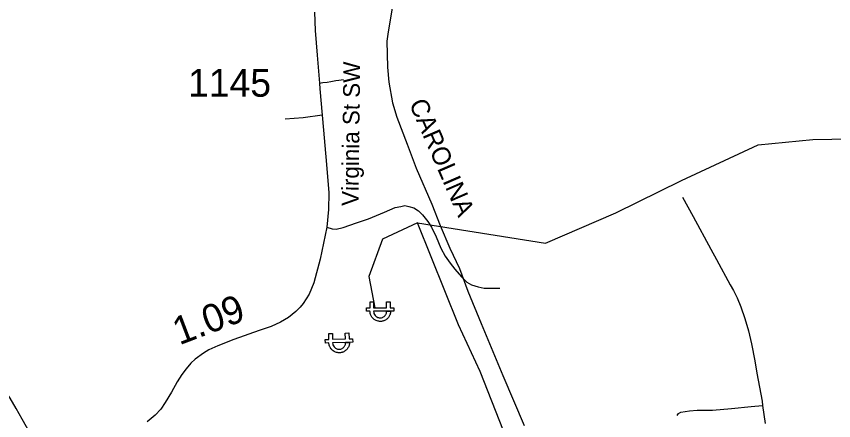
# Model space of a CAD drawing. Extents: x 1159738 to 1321356, y 736314 to 882035.
# Drawn here: x 1242668 to 1246333, y 788278 to 790090 of the extents above; entities that cross this region are included whole.
import ezdxf

# ---------------------------------------------------------------- set-up
doc = ezdxf.new("R2010")
doc.units = 0
for name, color, linetype in [('Exist Railroad Mainline', 7, 'Continuous'), ('Exist Railroad Mainline Label', 7, 'Continuous'), ('Exist Road Non-System Type 51', 7, 'Continuous'), ('Exist Road Secondary Mileage Hundredths English Label', 7, 'Continuous'), ('Exist Road Secondary Type 51 Attributed', 7, 'Continuous'), ('Exist Road Secondary Type 51 Label', 7, 'Continuous'), ('Exist Road Secondary Type 51 Number Label', 7, 'Continuous'), ('Exist Utilities Electrical Power Substation CELL', 7, 'Continuous'), ('Exist Utilities Electrical Transmission Line', 7, 'Continuous')]:
    doc.layers.add(name, color=color, linetype=linetype)

msp = doc.modelspace()

# ---------------------------------------------------------------- linework, layer by layer
at = {"layer": 'Exist Railroad Mainline'}
msp.add_lwpolyline([(1244360.7, 790173.6), (1244334, 790010.4), (1244329.8, 789978.2), (1244331.6, 789861.9), (1244337.8, 789795.3), (1244354.4, 789702.3), (1244374.8, 789638), (1244419.9, 789517.1), (1244460.6, 789409.5), (1244530.9, 789248), (1244568, 789152.7), (1244612.4, 789050.4), (1244655, 788960.1), (1244693.3, 788857.7), (1244752.5, 788713.3), (1244850.1, 788480.1), (1244945.8, 788255.9)], dxfattribs=at)
at = {"layer": 'Exist Road Non-System Type 51'}
for points in [[(1244027.4, 789790.5), (1244042.1, 789793.3), (1244061.2, 789794.3), (1244077.6, 789797.1), (1244100, 789802), (1244114.2, 789803.1), (1244135, 789806.4)], [(1244038.8, 789647), (1243954, 789635), (1243873.3, 789628.1)], [(1245655.5, 789279), (1245702.6, 789193.1), (1245782.7, 789046.4), (1245808.3, 789000), (1245869, 788886.9), (1245883.9, 788860.1), (1245900.4, 788827.6), (1245916.9, 788788.3), (1245935.3, 788735.3), (1245951.3, 788680.5), (1245964, 788621.7), (1245979.5, 788545.2), (1245988.7, 788490.8), (1246012, 788365.3), (1246013.8, 788344.8), (1246025.5, 788264)], [(1244060.9, 789144.8), (1244084.7, 789136.9), (1244102.6, 789135.9), (1244132.8, 789143.3), (1244193.1, 789163.4), (1244247.6, 789181.9), (1244319, 789212.6), (1244367.1, 789232.2), (1244392, 789237), (1244410.5, 789241.2), (1244427.9, 789238), (1244450.4, 789230.7), (1244471.1, 789218.5), (1244489, 789200.5), (1244513.4, 789169.8), (1244530.3, 789145.4), (1244550.4, 789101), (1244571.6, 789050.7), (1244590.5, 789014.3), (1244612.7, 788983.6), (1244634.9, 788956.6), (1244663.5, 788922.8), (1244673, 788913.8), (1244687.8, 788897.9), (1244709.5, 788886.2), (1244738.6, 788877.2), (1244765.6, 788871.9), (1244786, 788871), (1244807.2, 788871), (1244836.8, 788871)], [(1243043.8, 787924), (1243011, 787941.7), (1242942.6, 787984.9), (1242902.2, 788012.3), (1242865.5, 788041.2), (1242833.4, 788071.4), (1242811.8, 788093.9), (1242788.5, 788123.6), (1242769.5, 788152.5), (1242733.2, 788215.2), (1242694.2, 788284.1), (1242666.4, 788331.2), (1242639.4, 788377.7), (1242613.9, 788419.6), (1242590.2, 788458.2)], [(1245631.3, 788300.9), (1245637.5, 788310.2), (1245647.4, 788315.7), (1245686.3, 788321.3), (1245721.5, 788323.8), (1245789.5, 788324.4), (1245875.4, 788331.2), (1245963.1, 788341.1), (1246013.8, 788344.8)]]:
    msp.add_lwpolyline(points, dxfattribs=at)
at = {"layer": 'Exist Road Secondary Type 51 Attributed'}
msp.add_lwpolyline([(1244005.5, 790108.2), (1244008.3, 790026), (1244017.1, 789915.1), (1244027.4, 789790.5), (1244029.4, 789764.7), (1244038.8, 789647), (1244040.7, 789630.4), (1244059.4, 789425.9), (1244068.7, 789298.5), (1244068.2, 789224.1), (1244060.9, 789144.8), (1244030.5, 789001.2), (1244001.4, 788895.8), (1243981.7, 788844.7), (1243954, 788803.1), (1243941, 788785.8), (1243920.8, 788766.1), (1243887.8, 788739.5), (1243853.1, 788719), (1243810.8, 788699.8), (1243757.2, 788681.6), (1243643, 788640.7), (1243570.8, 788613.2), (1243531.6, 788594.6), (1243506.5, 788579.9), (1243470.1, 788552.8), (1243450.9, 788534.6), (1243429.3, 788510.1), (1243410.1, 788484.1), (1243389, 788451.6), (1243363.9, 788405.8), (1243335.9, 788359.2), (1243315.2, 788328.7), (1243290.2, 788302.3), (1243254.3, 788271.7)], dxfattribs=at)
at = {"layer": 'Exist Utilities Electrical Power Substation CELL'}
for points in [[(1244237.9, 788783.5), (1244253.9, 788783.5), (1244253.9, 788809.9), (1244270.1, 788809.9), (1244270.1, 788783.5), (1244328.2, 788783.5), (1244328.2, 788809.9), (1244344.5, 788809.9), (1244344.5, 788783.5), (1244360.5, 788783.5), (1244360.5, 788767.6), (1244344.5, 788767.6), (1244328.2, 788767.6), (1244270.1, 788767.6), (1244270.7, 788762.5), (1244271.7, 788758.1), (1244273.7, 788753.5), (1244276.7, 788749.1), (1244280.5, 788745.1), (1244282.7, 788743.5), (1244285.2, 788742.1), (1244288.3, 788740.4), (1244291.7, 788739.3), (1244295.6, 788738.6), (1244298.6, 788738.3), (1244302, 788738.5), (1244305.9, 788739), (1244309.4, 788740.1), (1244311.9, 788741), (1244314.6, 788742.5), (1244317.4, 788744.5), (1244320, 788746.7), (1244322.2, 788749.2), (1244323.9, 788751.6), (1244325, 788753.5), (1244326.2, 788755.8), (1244327.3, 788758.7), (1244327.7, 788760.5), (1244328.3, 788763.5), (1244328.5, 788765.9), (1244328.6, 788767.6), (1244346.3, 788767.6), (1244346.1, 788764.7), (1244345.8, 788762.5), (1244345.4, 788759.8), (1244344.7, 788757.1), (1244343.9, 788754), (1244343, 788751.4), (1244341.9, 788748.8), (1244340.4, 788745.9), (1244338.5, 788743), (1244336.5, 788740), (1244334.4, 788737.5), (1244332.2, 788735.3), (1244329.2, 788732.7), (1244326.1, 788730.3), (1244322.7, 788728.2), (1244319.1, 788726.4), (1244316.3, 788725.2), (1244313.7, 788724.4), (1244311.2, 788723.7), (1244308, 788723), (1244305, 788722.6), (1244302.2, 788722.3), (1244298.6, 788722.3), (1244296.1, 788722.5), (1244293.3, 788722.8), (1244290.3, 788723.4), (1244286.4, 788724.3), (1244282.2, 788725.8), (1244278.6, 788727.5), (1244275.7, 788729.2), (1244272.2, 788731.4), (1244269.7, 788733.6), (1244268.1, 788734.9), (1244266.1, 788737), (1244264.5, 788738.8), (1244262.3, 788741.5), (1244260, 788745), (1244258.5, 788748), (1244257.2, 788750.8), (1244256.3, 788753.4), (1244254.9, 788757.6), (1244254.3, 788761.2), (1244253.9, 788764.3), (1244253.6, 788767.5), (1244237.9, 788767.6)], [(1244053.3, 788641.1), (1244069.3, 788641.6), (1244068.6, 788668), (1244084.9, 788668.4), (1244085.6, 788642), (1244143.7, 788643.6), (1244142.9, 788670), (1244159.2, 788670.5), (1244159.9, 788644.1), (1244175.9, 788644.5), (1244176.4, 788628.6), (1244160.4, 788628.2), (1244144.1, 788627.7), (1244086, 788626.1), (1244086.7, 788621), (1244087.8, 788616.7), (1244089.9, 788612.1), (1244093.1, 788607.8), (1244097.1, 788603.9), (1244099.2, 788602.4), (1244101.8, 788601.1), (1244104.9, 788599.5), (1244108.4, 788598.5), (1244112.3, 788597.8), (1244115.3, 788597.7), (1244118.7, 788597.9), (1244122.6, 788598.6), (1244126.1, 788599.7), (1244128.5, 788600.7), (1244131.2, 788602.3), (1244133.9, 788604.3), (1244136.4, 788606.7), (1244138.5, 788609.2), (1244140.2, 788611.6), (1244141.2, 788613.6), (1244142.4, 788615.9), (1244143.4, 788618.8), (1244143.7, 788620.6), (1244144.3, 788623.7), (1244144.4, 788626), (1244144.5, 788627.7), (1244162.2, 788628.2), (1244162, 788625.4), (1244161.8, 788623.2), (1244161.5, 788620.5), (1244160.8, 788617.7), (1244160.1, 788614.6), (1244159.3, 788612), (1244158.3, 788609.3), (1244156.9, 788606.4), (1244155.1, 788603.4), (1244153.1, 788600.4), (1244151.1, 788597.9), (1244148.9, 788595.6), (1244146.1, 788592.9), (1244143, 788590.4), (1244139.6, 788588.2), (1244136.1, 788586.3), (1244133.4, 788585), (1244130.8, 788584.1), (1244128.3, 788583.4), (1244125.2, 788582.6), (1244122.1, 788582.1), (1244119.3, 788581.8), (1244115.7, 788581.7), (1244113.2, 788581.7), (1244110.4, 788582), (1244107.4, 788582.5), (1244103.5, 788583.3), (1244099.3, 788584.7), (1244095.6, 788586.3), (1244092.6, 788587.9), (1244089.1, 788590), (1244086.5, 788592.2), (1244084.9, 788593.4), (1244082.9, 788595.4), (1244081.2, 788597.2), (1244078.9, 788599.8), (1244076.6, 788603.3), (1244074.9, 788606.3), (1244073.6, 788609), (1244072.5, 788611.5), (1244071.1, 788615.7), (1244070.3, 788619.3), (1244069.9, 788622.4), (1244069.6, 788625.6), (1244053.8, 788625.2)]]:
    msp.add_lwpolyline(points, close=True, dxfattribs=at)
at = {"layer": 'Exist Utilities Electrical Transmission Line'}
for points in [[(1244466.3, 789164.7), (1245041, 789072.4), (1245356.3, 789209.5), (1245650.5, 789353.6), (1245994.8, 789514), (1246239.4, 789537.6), (1246662.3, 789545), (1247221.2, 789545), (1247608.3, 789546.6), (1247945.5, 789542.2), (1248201.9, 789468.5), (1248555, 789358.1), (1248974.2, 789232.7), (1249256.9, 789146.3), (1249485.2, 789016.5)], [(1242717, 784374.8), (1243528.2, 785365.7), (1244020.9, 786094.7), (1244312.7, 786590.9), (1244719, 787201.2), (1244820.7, 787338), (1244984.4, 787582.5), (1245018.7, 787664.6), (1244904.7, 788099.4), (1244747.2, 788498.4), (1244651.1, 788706.2), (1244466.3, 789164.7), (1244310.1, 789091), (1244248.4, 788923.7), (1244275.7, 788783.6)]]:
    msp.add_lwpolyline(points, dxfattribs=at)

# ---------------------------------------------------------------- texts
at = {"layer": 'Exist Railroad Mainline Label'}
msp.add_text('CAROLINA', height=82.02, rotation=293.4526, dxfattribs=at).set_placement((1244427.6, 789699))
at = {"layer": 'Exist Road Secondary Mileage Hundredths English Label'}
msp.add_text('1.09', height=125, rotation=20.8218, dxfattribs=at).set_placement((1243398.8, 788614.7))
at = {"layer": 'Exist Road Secondary Type 51 Label'}
msp.add_text('Virginia St SW', height=75, rotation=89.3297, dxfattribs=at).set_placement((1244202.3, 789239.5))
at = {"layer": 'Exist Road Secondary Type 51 Number Label'}
msp.add_text('1145', height=125, dxfattribs=at).set_placement((1243438, 789729.3))

doc.saveas('drawing.dxf')
